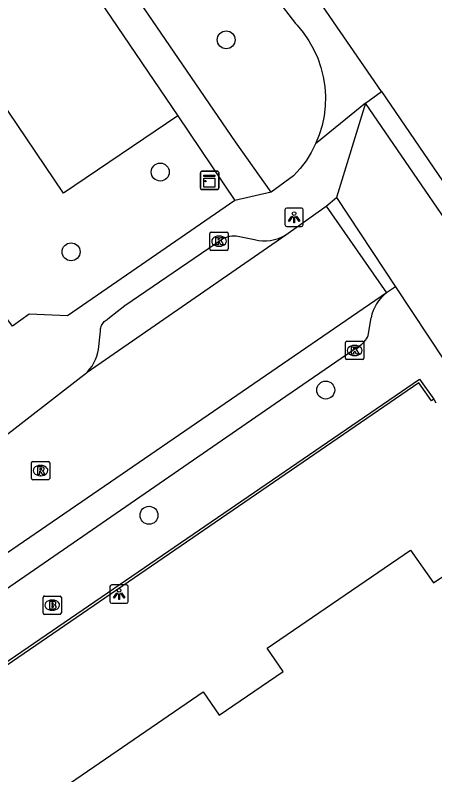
# Model space of a CAD drawing. Extents: x 157466 to 158888, y 383063 to 384677.
# Drawn here: x 158217.2 to 158240.07, y 383594.32 to 383635.75 of the extents above; entities that cross this region are included whole.
import ezdxf

# ---------------------------------------------------------------- set-up
doc = ezdxf.new("R2010")
doc.units = 0
for name, color, linetype in [('IMGEO_Boom', 7, 'Continuous'), ('IMGEO_Brandkraan', 7, 'Continuous'), ('IMGEO_Groenvoorziening', 7, 'Continuous'), ('IMGEO_Kast', 7, 'Continuous'), ('IMGEO_Kolk', 7, 'Continuous'), ('IMGEO_Lichtpunt', 7, 'Continuous'), ('IMGEO_Muur', 7, 'Continuous'), ('IMGEO_Pand', 7, 'Continuous'), ('IMGEO_Rijbaan_lokaal_open', 7, 'Continuous'), ('IMGEO_Rioolput', 7, 'Continuous'), ('IMGEO_Voetpad_open', 7, 'Continuous')]:
    doc.layers.add(name, color=color, linetype=linetype)

msp = doc.modelspace()

# ---------------------------------------------------------------- linework, layer by layer
at = {"layer": 'IMGEO_Boom'}
for centre in [(158228.7, 383634.403), (158225.106, 383627.194), (158220.248, 383622.843), (158234.124, 383615.304), (158224.494, 383608.475)]:
    msp.add_circle(centre, 0.489, dxfattribs=at)
at = {"layer": 'IMGEO_Brandkraan'}
for p, q in [((158218.793, 383604.073), (158219.645, 383604.073)), ((158218.718, 383603.147), (158218.718, 383603.999)), ((158219.206, 383603.853), (158219.231, 383603.853)), ((158219.719, 383603.999), (158219.719, 383603.147)), ((158219.229, 383603.293), (158219.204, 383603.293)), ((158219.645, 383603.073), (158218.793, 383603.073))]:
    msp.add_line(p, q, dxfattribs=at)
for points in [[(158218.793, 383604.073), (158219.645, 383604.073)], [(158218.718, 383603.147), (158218.718, 383603.999)], [(158219.066, 383603.773), (158219.066, 383603.373), (158219.279, 383603.373)], [(158219.297, 383603.773), (158219.066, 383603.773)], [(158219.245, 383603.692), (158219.191, 383603.692), (158219.191, 383603.616)], [(158219.719, 383603.999), (158219.719, 383603.147)], [(158219.191, 383603.616), (158219.244, 383603.616)], [(158219.253, 383603.54), (158219.191, 383603.54), (158219.191, 383603.459)], [(158219.191, 383603.459), (158219.253, 383603.459)], [(158219.645, 383603.073), (158218.793, 383603.073)]]:
    msp.add_lwpolyline(points, dxfattribs=at)
for centre, radius, start, end in [((158218.795, 383603.997), 0.0765, 91.552, 178.448), ((158218.795, 383603.997), 0.0765, 91.552, 178.448), ((158219.643, 383603.997), 0.0765, 1.552, 88.448), ((158219.643, 383603.997), 0.0765, 1.552, 88.448), ((158219.246, 383603.654), 0.0379, 267.8285, 90.9355), ((158219.301, 383603.628), 0.145, 59.4692, 91.5367), ((158219.326, 383603.675), 0.0922, 285.5137, 58.1501), ((158219.254, 383603.499), 0.0404, 269.8759, 90.5077), ((158219.285, 383603.624), 0.251, 268.6676, 293.5347), ((158219.331, 383603.483), 0.105, 301.3115, 78.989), ((158218.795, 383603.149), 0.0765, 181.552, 268.448), ((158218.795, 383603.149), 0.0765, 181.552, 268.448), ((158219.643, 383603.149), 0.0765, 271.552, 358.448), ((158219.643, 383603.149), 0.0765, 271.552, 358.448)]:
    msp.add_arc(centre, radius, start, end, dxfattribs=at)
for centre, major_axis, ratio, start_param, end_param in [((158219.205, 383603.573), (-0.387, 0.002), 0.722429, 4.712389, 7.853982), ((158219.23, 383603.573), (-0.39, 0.002), 0.717154, 1.570796, 4.712389)]:
    msp.add_ellipse(centre, major_axis=major_axis, ratio=ratio, start_param=start_param, end_param=end_param, dxfattribs=at)
at = {"layer": 'IMGEO_Groenvoorziening'}
msp.add_lwpolyline([(158226.067, 383630.251), (158219.843, 383626.05), (158213.292, 383635.708)], dxfattribs=at)
at = {"layer": 'IMGEO_Kast'}
for p, q in [((158227.292, 383626.314), (158227.292, 383627.155)), ((158227.292, 383627.155), (158227.292, 383626.314)), ((158227.367, 383627.239), (158228.208, 383627.239)), ((158228.208, 383627.239), (158227.367, 383627.239)), ((158228.292, 383627.164), (158228.292, 383626.323)), ((158228.292, 383626.323), (158228.292, 383627.164)), ((158228.217, 383626.239), (158227.376, 383626.239)), ((158227.376, 383626.239), (158228.217, 383626.239))]:
    msp.add_line(p, q, dxfattribs=at)
for points in [[(158227.487, 383627.029), (158228.087, 383627.029), (158228.087, 383626.944), (158227.487, 383626.944), (158227.487, 383627.029)], [(158227.487, 383626.854), (158228.087, 383626.854), (158228.087, 383626.365), (158227.487, 383626.365), (158227.487, 383626.854)]]:
    msp.add_lwpolyline(points, dxfattribs=at)
msp.add_circle((158227.571, 383626.703), 0.0377, dxfattribs=at)
for centre, start, end in [((158227.37, 383627.161), 92.4484, 184.2845), ((158227.37, 383627.161), 92.4484, 184.2845), ((158228.214, 383627.161), 2.4484, 94.2845), ((158228.214, 383627.161), 2.4484, 94.2845), ((158227.37, 383626.317), 182.4484, 274.2845), ((158227.37, 383626.317), 182.4484, 274.2845), ((158228.214, 383626.317), 272.4484, 4.2845), ((158228.214, 383626.317), 272.4484, 4.2845)]:
    msp.add_arc(centre, 0.0779, start, end, dxfattribs=at)
at = {"layer": 'IMGEO_Kolk'}
for p, q in [((158227.811, 383622.997), (158227.811, 383623.849)), ((158227.886, 383623.923), (158228.738, 383623.923)), ((158228.299, 383623.703), (158228.324, 383623.703)), ((158228.812, 383623.849), (158228.812, 383622.997)), ((158228.322, 383623.143), (158228.297, 383623.143)), ((158228.738, 383622.923), (158227.886, 383622.923)), ((158235.2, 383617.037), (158235.2, 383617.889)), ((158235.275, 383617.963), (158236.127, 383617.963)), ((158235.688, 383617.743), (158235.713, 383617.743)), ((158236.201, 383617.889), (158236.201, 383617.037)), ((158236.127, 383616.963), (158235.275, 383616.963)), ((158235.711, 383617.183), (158235.686, 383617.183))]:
    msp.add_line(p, q, dxfattribs=at)
for points in [[(158227.811, 383622.997), (158227.811, 383623.849)], [(158227.886, 383623.923), (158228.738, 383623.923)], [(158228.132, 383623.623), (158228.255, 383623.623), (158228.255, 383623.472), (158228.385, 383623.623), (158228.549, 383623.623), (158228.403, 383623.472), (158228.556, 383623.223), (158228.404, 383623.223), (158228.319, 383623.387), (158228.255, 383623.32), (158228.255, 383623.223), (158228.132, 383623.223), (158228.132, 383623.623)], [(158228.812, 383623.849), (158228.812, 383622.997)], [(158228.738, 383622.923), (158227.886, 383622.923)], [(158235.2, 383617.037), (158235.2, 383617.889)], [(158235.275, 383617.963), (158236.127, 383617.963)], [(158236.201, 383617.889), (158236.201, 383617.037)], [(158235.521, 383617.663), (158235.644, 383617.663), (158235.644, 383617.512), (158235.774, 383617.663), (158235.938, 383617.663), (158235.792, 383617.512), (158235.945, 383617.263), (158235.793, 383617.263), (158235.708, 383617.427), (158235.644, 383617.36), (158235.644, 383617.263), (158235.521, 383617.263), (158235.521, 383617.663)], [(158236.127, 383616.963), (158235.275, 383616.963)]]:
    msp.add_lwpolyline(points, dxfattribs=at)
for centre, start, end in [((158227.888, 383623.847), 91.552, 178.448), ((158227.888, 383623.847), 91.552, 178.448), ((158228.736, 383623.847), 1.552, 88.448), ((158228.736, 383623.847), 1.552, 88.448), ((158227.888, 383622.999), 181.552, 268.448), ((158227.888, 383622.999), 181.552, 268.448), ((158228.736, 383622.999), 271.552, 358.448), ((158228.736, 383622.999), 271.552, 358.448), ((158235.277, 383617.887), 91.552, 178.448), ((158235.277, 383617.887), 91.552, 178.448), ((158236.125, 383617.887), 1.552, 88.448), ((158236.125, 383617.887), 1.552, 88.448), ((158235.277, 383617.039), 181.552, 268.448), ((158235.277, 383617.039), 181.552, 268.448), ((158236.125, 383617.039), 271.552, 358.448), ((158236.125, 383617.039), 271.552, 358.448)]:
    msp.add_arc(centre, 0.0765, start, end, dxfattribs=at)
for centre, major_axis, ratio, start_param, end_param in [((158228.298, 383623.423), (-0.387, 0.002), 0.722429, 4.712389, 7.853982), ((158228.323, 383623.423), (-0.39, 0.002), 0.717154, 1.570796, 4.712389), ((158235.687, 383617.463), (-0.387, 0.002), 0.722429, 4.712389, 7.853982), ((158235.712, 383617.463), (-0.39, 0.002), 0.717154, 1.570796, 4.712389)]:
    msp.add_ellipse(centre, major_axis=major_axis, ratio=ratio, start_param=start_param, end_param=end_param, dxfattribs=at)
at = {"layer": 'IMGEO_Lichtpunt'}
for p, q in [((158232.804, 383625.226), (158231.996, 383625.226)), ((158232.804, 383625.226), (158231.996, 383625.226)), ((158231.902, 383625.131), (158231.902, 383624.324)), ((158231.902, 383625.131), (158231.902, 383624.324)), ((158232.898, 383624.324), (158232.898, 383625.131)), ((158232.898, 383624.324), (158232.898, 383625.131)), ((158231.996, 383624.23), (158232.804, 383624.23)), ((158231.996, 383624.23), (158232.804, 383624.23)), ((158222.367, 383604.583), (158222.367, 383603.776)), ((158222.367, 383604.583), (158222.367, 383603.776)), ((158223.269, 383604.678), (158222.461, 383604.678)), ((158223.269, 383604.678), (158222.461, 383604.678)), ((158223.363, 383603.776), (158223.363, 383604.583)), ((158223.363, 383603.776), (158223.363, 383604.583)), ((158222.461, 383603.682), (158223.269, 383603.682)), ((158222.461, 383603.682), (158223.269, 383603.682))]:
    msp.add_line(p, q, dxfattribs=at)
for points in [[(158232.276, 383624.795), (158232.315, 383624.767), (158232.127, 383624.505), (158232.089, 383624.532), (158232.276, 383624.795)], [(158232.488, 383624.767), (158232.526, 383624.794), (158232.713, 383624.532), (158232.674, 383624.504), (158232.488, 383624.767)], [(158232.378, 383624.747), (158232.425, 383624.747), (158232.425, 383624.425), (158232.378, 383624.425), (158232.378, 383624.747)], [(158222.741, 383604.247), (158222.78, 383604.219), (158222.592, 383603.957), (158222.554, 383603.984), (158222.741, 383604.247)], [(158222.843, 383604.199), (158222.89, 383604.199), (158222.89, 383603.877), (158222.843, 383603.877), (158222.843, 383604.199)], [(158222.953, 383604.219), (158222.991, 383604.246), (158223.178, 383603.984), (158223.139, 383603.956), (158222.953, 383604.219)]]:
    msp.add_lwpolyline(points, dxfattribs=at)
for centre in [(158232.401, 383624.929), (158222.866, 383604.381)]:
    msp.add_circle(centre, 0.0994, dxfattribs=at)
for centre, start, end in [((158231.996, 383625.131), 90, 180), ((158231.996, 383625.131), 90, 180), ((158232.804, 383625.131), 0, 90), ((158232.804, 383625.131), 0, 90), ((158231.996, 383624.324), 180, 270), ((158231.996, 383624.324), 180, 270), ((158232.804, 383624.324), 270, 0), ((158232.804, 383624.324), 270, 360), ((158222.461, 383604.583), 90, 180), ((158222.461, 383604.583), 90, 180), ((158223.269, 383604.583), 0, 90), ((158223.269, 383604.583), 0, 90), ((158222.461, 383603.776), 180, 270), ((158222.461, 383603.776), 180, 270), ((158223.269, 383603.776), 270, 0), ((158223.269, 383603.776), 270, 360)]:
    msp.add_arc(centre, 0.0946, start, end, dxfattribs=at)
at = {"layer": 'IMGEO_Muur'}
for points in [[(158215.538, 383599.669), (158239.233, 383615.894), (158240.015, 383614.801)], [(158240.015, 383614.801), (158239.881, 383614.717), (158239.2, 383615.691), (158215.763, 383599.631), (158215.929, 383599.377), (158215.792, 383599.296), (158215.538, 383599.669)]]:
    msp.add_lwpolyline(points, dxfattribs=at)
at = {"layer": 'IMGEO_Pand'}
msp.add_lwpolyline([(158215.793, 383590.872), (158227.446, 383598.845), (158228.316, 383597.574), (158231.001, 383599.411), (158231.8, 383599.958), (158230.932, 383601.23), (158238.75, 383606.566), (158240, 383604.79), (158243.968, 383607.489), (158249.07, 383600.072), (158246.747, 383598.511), (158248.015, 383596.714), (158238.501, 383590.195), (158236.822, 383589.045)], dxfattribs=at)
at = {"layer": 'IMGEO_Rijbaan_lokaal_open'}
for points in [[(158237.164, 383631.582), (158234.352, 383635.679), (158214.464, 383664.841)], [(158237.164, 383631.582), (158244.36, 383621.051)], [(158231.951, 383623.767), (158234.147, 383625.328)], [(158234.147, 383625.328), (158237.43, 383620.603)], [(158221.121, 383616.287), (158231.951, 383623.767)], [(158237.43, 383620.603), (158188.489, 383587.021)], [(158212.721, 383609.818), (158212.744, 383609.828), (158212.903, 383609.916), (158213.02, 383609.994), (158213.207, 383610.143), (158220.784, 383615.999), (158220.994, 383616.167), (158221.121, 383616.287)]]:
    msp.add_lwpolyline(points, dxfattribs=at)
at = {"layer": 'IMGEO_Rioolput'}
for p, q in [((158218.082, 383610.489), (158218.082, 383611.341)), ((158218.157, 383611.415), (158219.009, 383611.415)), ((158218.57, 383611.195), (158218.595, 383611.195)), ((158219.083, 383611.341), (158219.083, 383610.489)), ((158219.009, 383610.415), (158218.157, 383610.415)), ((158218.593, 383610.635), (158218.568, 383610.635))]:
    msp.add_line(p, q, dxfattribs=at)
for points in [[(158218.082, 383610.489), (158218.082, 383611.341)], [(158218.157, 383611.415), (158219.009, 383611.415)], [(158218.671, 383611.113), (158218.419, 383611.115), (158218.419, 383610.715)], [(158219.083, 383611.341), (158219.083, 383610.489)], [(158218.419, 383610.715), (158218.543, 383610.715), (158218.543, 383610.877), (158218.554, 383610.877)], [(158218.597, 383611.034), (158218.543, 383611.034), (158218.543, 383610.953)], [(158218.543, 383610.953), (158218.595, 383610.953)], [(158218.601, 383610.848), (158218.672, 383610.715), (158218.812, 383610.715), (158218.747, 383610.841)], [(158219.009, 383610.415), (158218.157, 383610.415)]]:
    msp.add_lwpolyline(points, dxfattribs=at)
for centre, radius, start, end in [((158218.159, 383611.339), 0.0765, 91.552, 178.448), ((158218.159, 383611.339), 0.0765, 91.552, 178.448), ((158218.67, 383611.003), 0.109, 350.3612, 89.416), ((158219.007, 383611.339), 0.0765, 1.552, 88.448), ((158219.007, 383611.339), 0.0765, 1.552, 88.448), ((158218.553, 383610.824), 0.0533, 26.0293, 88.6989), ((158218.579, 383611.142), 0.19, 274.7715, 282.9687), ((158218.603, 383610.938), 0.0964, 77.0061, 93.1865), ((158218.617, 383610.995), 0.0378, 276.6634, 79.6772), ((158218.668, 383611.003), 0.112, 277.5842, 350.9817), ((158218.652, 383610.788), 0.108, 29.5134, 73.7905), ((158218.159, 383610.491), 0.0765, 181.552, 268.448), ((158218.159, 383610.491), 0.0765, 181.552, 268.448), ((158219.007, 383610.491), 0.0765, 271.552, 358.448), ((158219.007, 383610.491), 0.0765, 271.552, 358.448)]:
    msp.add_arc(centre, radius, start, end, dxfattribs=at)
for centre, major_axis, ratio, start_param, end_param in [((158218.569, 383610.915), (-0.387, 0.002), 0.722429, 4.712389, 7.853982), ((158218.594, 383610.915), (-0.39, 0.002), 0.717154, 1.570796, 4.712389)]:
    msp.add_ellipse(centre, major_axis=major_axis, ratio=ratio, start_param=start_param, end_param=end_param, dxfattribs=at)
at = {"layer": 'IMGEO_Voetpad_open'}
for points in [[(158231.151, 383626.09), (158229.21, 383628.839), (158208.659, 383658.894), (158213.641, 383662.216), (158228.79, 383640.12), (158232.486, 383635.288), (158232.562, 383635.205), (158232.903, 383634.795), (158233.205, 383634.355), (158233.467, 383633.891), (158233.686, 383633.404), (158233.861, 383632.9), (158233.991, 383632.383), (158234.073, 383631.856), (158234.108, 383631.324), (158234.096, 383630.791), (158234.036, 383630.261), (158233.928, 383629.738), (158233.775, 383629.227), (158233.576, 383628.732)], [(158213.292, 383635.708), (158219.497, 383639.971), (158226.067, 383630.251)], [(158236.284, 383630.945), (158237.164, 383631.582)], [(158236.284, 383630.945), (158233.576, 383628.732)], [(158236.284, 383630.945), (158234.717, 383625.799)], [(158244.36, 383621.051), (158243.465, 383620.474), (158236.284, 383630.945)], [(158226.067, 383630.251), (158229.176, 383625.65)], [(158233.576, 383628.732), (158233.334, 383628.257), (158233.051, 383627.805), (158232.728, 383627.38), (158232.369, 383626.986), (158231.151, 383626.09)], [(158231.151, 383626.09), (158229.176, 383625.65)], [(158229.176, 383625.65), (158220.06, 383619.358), (158217.966, 383619.446), (158217.056, 383618.782), (158216.428, 383619.642), (158216.252, 383619.518)], [(158234.147, 383625.328), (158234.717, 383625.799)], [(158234.717, 383625.799), (158237.929, 383620.937)], [(158221.121, 383616.287), (158221.139, 383616.304), (158221.272, 383616.454), (158221.39, 383616.615), (158221.494, 383616.786), (158221.582, 383616.966), (158221.654, 383617.152), (158221.709, 383617.345), (158221.742, 383617.516), (158221.847, 383618.519), (158221.849, 383618.578), (158221.856, 383618.642), (158221.869, 383618.706), (158221.888, 383618.768), (158221.912, 383618.828), (158221.942, 383618.885), (158221.976, 383618.94), (158222.015, 383618.992), (158222.059, 383619.04), (158222.107, 383619.083), (158222.158, 383619.122), (158222.213, 383619.157), (158222.335, 383619.253), (158223.181, 383619.918), (158228.496, 383623.547), (158228.558, 383623.58), (158228.667, 383623.627), (158228.78, 383623.665), (158228.895, 383623.692), (158229.013, 383623.709), (158229.131, 383623.715), (158229.25, 383623.711), (158230.242, 383623.511)], [(158237.929, 383620.937), (158237.43, 383620.603)], [(158237.929, 383620.937), (158241.491, 383615.546)], [(158236.441, 383618.288), (158236.593, 383619.251)], [(158212.044, 383601.243), (158212.437, 383601.52), (158231.371, 383614.567), (158235.898, 383617.681)], [(158240.015, 383614.801), (158240.122, 383614.615)]]:
    msp.add_lwpolyline(points, dxfattribs=at)
for centre, radius, start, end in [((158230.793, 383625.664), 2.222, 255.6366, 301.402), ((158238.915, 383618.748), 2.376, 128.6918, 167.7863), ((158235.286, 383618.775), 1.253, 299.2195, 337.1512)]:
    msp.add_arc(centre, radius, start, end, dxfattribs=at)

doc.saveas('drawing.dxf')
